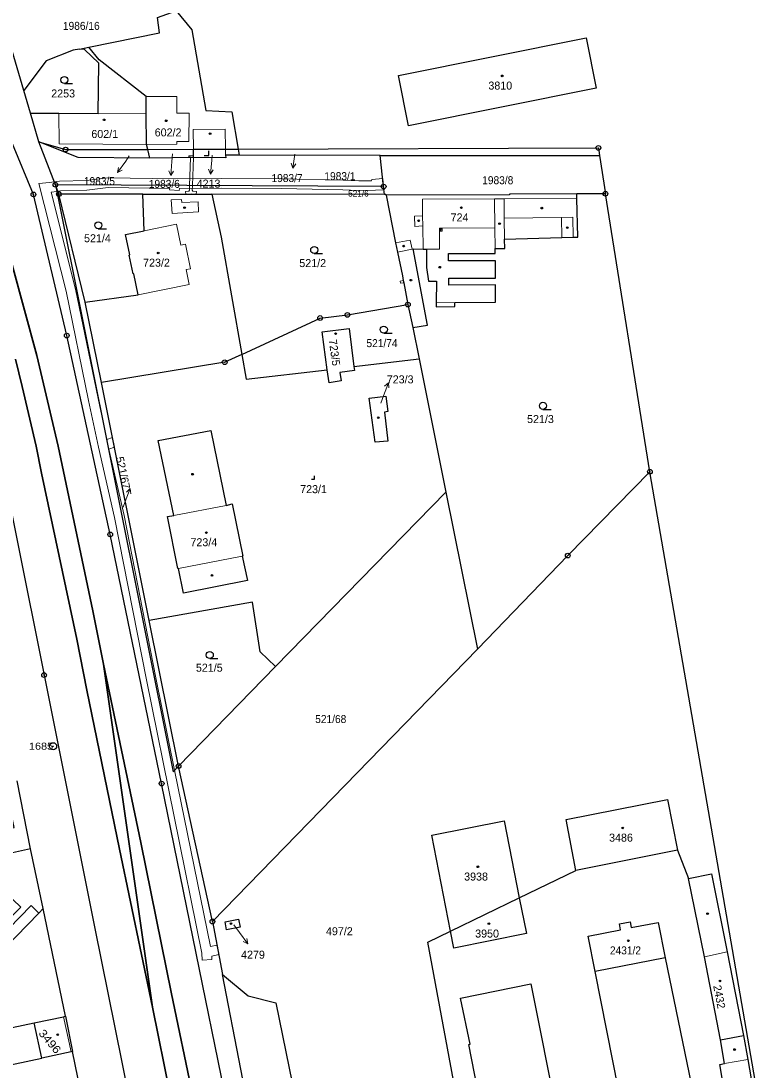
# Model space of a CAD drawing. Extents: x -679733 to -673243, y -1075091 to -1066557.
# Drawn here: x -675795.7 to -675641.2, y -1071743.4 to -1071520.5 of the extents above; entities that cross this region are included whole.
import ezdxf
from ezdxf.enums import TextEntityAlignment as Align

# ---------------------------------------------------------------- set-up
doc = ezdxf.new("R2010")
doc.units = 0
doc.header["$LTSCALE"] = 0.68
for name, color, linetype, lineweight in [('1', 7, 'Continuous', 25), ('13', 7, 'Continuous', 13), ('3', 7, 'Continuous', 25), ('4', 7, 'Continuous', 13), ('5', 7, 'Continuous', 25), ('6', 7, 'Continuous', 35), ('7', 7, 'Continuous', 13), ('8', 7, 'Continuous', 25)]:
    doc.layers.add(name, color=color, linetype=linetype, lineweight=lineweight)
doc.layers.add('2', color=7, linetype='Continuous')

msp = doc.modelspace()

# ---------------------------------------------------------------- linework, layer by layer
at = {"layer": '1'}
for p, q in [((-675762.66, -1071518.33), (-675759.37, -1071522.39)), ((-675783.25, -1071526.44), (-675781.27, -1071526.04)), ((-675783.51, -1071549.52), (-675791.86, -1071546.18)), ((-675768.73, -1071547.76), (-675759.03, -1071547.73)), ((-675768.3, -1071549.66), (-675768.73, -1071547.76)), ((-675759.02, -1071549.52), (-675759.03, -1071547.73)), ((-675749.53, -1071547.7), (-675749.31, -1071549.02)), ((-675719.35, -1071549.05), (-675672.74, -1071549.1)), ((-675672.74, -1071549.1), (-675671.49, -1071557.19)), ((-675787.58, -1071557.26), (-675788.35, -1071555.28)), ((-675769.8, -1071557.28), (-675787.58, -1071557.26)), ((-675769.8, -1071557.28), (-675755.1, -1071557.3)), ((-675712.42, -1071585.64), (-675711.09, -1071592.27)), ((-675724.94, -1071593.91), (-675711.09, -1071592.27)), ((-675705.37, -1071620.6), (-675741.58, -1071657.63)), ((-675762.16, -1071678.8), (-675741.58, -1071657.63)), ((-675754.98, -1071711.84), (-675762.16, -1071678.8)), ((-675793.62, -1071696.4), (-675796.44, -1071681.97)), ((-675656.2, -1071696.65), (-675677.79, -1071700.99)), ((-675704.4, -1071713.91), (-675689.79, -1071706.82)), ((-675658.79, -1071719.56), (-675673.68, -1071722.49)), ((-675786.2, -1071731.99), (-675784.68, -1071739.46)), ((-675647.05, -1071737.01), (-675642.14, -1071736.03))]:
    msp.add_line(p, q, dxfattribs=at)
for points in [[(-675781.27, -1071526.04), (-675766.22, -1071523), (-675766.64, -1071519.74), (-675762.66, -1071518.33)], [(-675734.17, -1071838.14), (-675745.07, -1071784.11), (-675765.77, -1071682.53), (-675776.69, -1071629.6), (-675785.92, -1071587.32), (-675793.01, -1071557.34), (-675797.45, -1071546.6), (-675804.16, -1071523.03)], [(-675788.35, -1071555.28), (-675791.86, -1071546.18), (-675793.66, -1071540.05), (-675795.08, -1071535.25), (-675798.6, -1071523.24), (-675804.16, -1071523.03)], [(-675759.37, -1071522.39), (-675756.39, -1071539.53), (-675750.86, -1071539.81), (-675749.53, -1071547.7)], [(-675783.25, -1071526.44), (-675784.6, -1071526.66), (-675790.31, -1071528.97), (-675795.08, -1071535.25)], [(-675793.66, -1071540.05), (-675787.59, -1071540.08), (-675779.29, -1071540.12), (-675779.13, -1071529.46), (-675782.14, -1071526.56), (-675783.25, -1071526.44)], [(-675769.07, -1071536.52), (-675779.07, -1071528.74), (-675781.27, -1071526.04)], [(-675768.73, -1071547.76), (-675768.97, -1071546.72), (-675769.04, -1071540.18), (-675769.07, -1071536.52)], [(-675791.86, -1071546.18), (-675786.19, -1071547.82), (-675768.73, -1071547.76)], [(-675759.03, -1071547.73), (-675752.2, -1071547.71), (-675749.53, -1071547.7)], [(-675749.53, -1071547.7), (-675673, -1071547.45), (-675672.74, -1071549.1)], [(-675749.31, -1071549.02), (-675752.18, -1071549.03), (-675752.17, -1071549.55), (-675759.02, -1071549.52), (-675768.3, -1071549.66), (-675783.51, -1071549.52)], [(-675718.61, -1071555.66), (-675719.35, -1071549.05), (-675749.31, -1071549.02)], [(-675814.99, -1071556.47), (-675814.98, -1071557.6), (-675808.08, -1071578.16), (-675802.06, -1071603.35), (-675790.75, -1071659.46), (-675779.94, -1071713.34), (-675771.38, -1071755.76), (-675762.14, -1071796.42), (-675752.49, -1071841.88)], [(-675718.42, -1071557.34), (-675718.61, -1071555.66), (-675788.35, -1071555.28)], [(-675788.35, -1071555.28), (-675763.35, -1071680.02), (-675762.16, -1071678.8), (-675768.39, -1071647.85), (-675778.56, -1071597.27), (-675781.99, -1071580.21), (-675787.58, -1071557.26)], [(-675781.99, -1071580.21), (-675770.74, -1071578.68), (-675771.69, -1071574.18), (-675771.84, -1071574.21), (-675772.68, -1071570.22), (-675772.53, -1071570.19), (-675773.45, -1071565.86), (-675769.47, -1071565.06), (-675769.8, -1071557.28)], [(-675755.1, -1071557.3), (-675753.14, -1071566.4), (-675748.76, -1071591.32)], [(-675718.1, -1071557.47), (-675718.13, -1071557.34), (-675718.42, -1071557.34), (-675755.1, -1071557.3)], [(-675677.57, -1071557.21), (-675691.9, -1071557.25), (-675691.9, -1071557.45), (-675718.1, -1071557.47)], [(-675718.1, -1071557.47), (-675716.06, -1071567.62), (-675715.66, -1071569.59), (-675714.63, -1071574.67), (-675714.45, -1071575.61), (-675714.35, -1071576.09), (-675713.47, -1071580.74), (-675712.42, -1071585.64)], [(-675712.42, -1071585.64), (-675709.28, -1071585.1), (-675712.37, -1071568.92), (-675710.25, -1071568.98), (-675709.53, -1071568.97), (-675709.48, -1071572.87), (-675709.08, -1071575.75), (-675707.4, -1071575.78), (-675707.44, -1071580.34), (-675707.44, -1071581.25), (-675703.5, -1071581.15), (-675703.51, -1071580.31), (-675694.85, -1071580.25), (-675694.86, -1071576.56), (-675704.73, -1071576.6), (-675704.76, -1071575.16), (-675694.87, -1071575.16), (-675694.88, -1071571.43), (-675704.82, -1071571.46), (-675704.85, -1071569.88), (-675694.89, -1071569.92), (-675694.89, -1071568.86), (-675692.88, -1071568.86), (-675692.91, -1071566.83), (-675680.73, -1071566.5), (-675678.38, -1071566.44), (-675677.34, -1071566.41), (-675677.54, -1071558.17), (-675677.57, -1071557.21)], [(-675662.06, -1071616.26), (-675671.49, -1071557.19), (-675677.57, -1071557.21)], [(-675748.76, -1071591.32), (-675732.1, -1071583.6), (-675726.31, -1071582.93), (-675713.47, -1071580.74)], [(-675730.58, -1071594.58), (-675731.66, -1071586.53), (-675725.95, -1071585.81), (-675724.94, -1071593.91)], [(-675748.76, -1071591.32), (-675752.38, -1071593), (-675778.56, -1071597.27)], [(-675748.76, -1071591.32), (-675747.83, -1071596.62), (-675730.58, -1071594.58)], [(-675711.09, -1071592.27), (-675705.37, -1071620.6), (-675698.68, -1071653.98)], [(-675724.94, -1071593.91), (-675724.83, -1071594.77), (-675727.89, -1071595.16), (-675727.66, -1071596.93), (-675730.21, -1071597.35), (-675730.58, -1071594.58)], [(-675662.06, -1071616.26), (-675679.49, -1071634.09), (-675698.68, -1071653.98), (-675754.98, -1071711.84), (-675752.81, -1071723.11)], [(-675635.65, -1071773.59), (-675634.89, -1071773.45), (-675662.06, -1071616.26)], [(-675741.58, -1071657.63), (-675744.81, -1071654.57), (-675746.47, -1071643.96), (-675768.39, -1071647.85)], [(-675793.62, -1071696.4), (-675797.49, -1071697.24), (-675798.53, -1071692.12), (-675797.11, -1071691.83), (-675797.78, -1071688.55), (-675799.2, -1071688.84), (-675799.95, -1071685.16), (-675810.38, -1071687.29), (-675810.92, -1071687.45), (-675811.29, -1071687.97), (-675810.91, -1071689.69), (-675810.4, -1071690.01), (-675809.84, -1071689.89), (-675807.89, -1071699.36), (-675803.38, -1071698.44), (-675803.02, -1071700.21), (-675802.88, -1071700.18), (-675802.42, -1071702.43), (-675795.65, -1071708.76), (-675799.17, -1071712.26), (-675798.23, -1071713.32), (-675800.74, -1071715.91)], [(-675677.79, -1071700.99), (-675679.83, -1071690.18), (-675658.34, -1071685.91), (-675656.2, -1071696.65), (-675653.86, -1071702.69)], [(-675704.4, -1071713.91), (-675708.4, -1071693.48), (-675693.02, -1071690.44), (-675689.79, -1071706.82), (-675677.79, -1071700.99)], [(-675799.07, -1071717.5), (-675791.87, -1071710.05), (-675790.93, -1071709.09), (-675793.62, -1071696.4)], [(-675653.86, -1071702.69), (-675648.96, -1071701.71), (-675645.66, -1071718.29), (-675642.14, -1071736.03)], [(-675647.05, -1071737.01), (-675650.46, -1071719.32), (-675653.86, -1071702.69)], [(-675689.79, -1071706.82), (-675688.29, -1071714.4), (-675703.69, -1071717.51), (-675704.4, -1071713.91)], [(-675792.86, -1071733.38), (-675786.64, -1071732.08), (-675786.2, -1071731.99), (-675790.93, -1071709.09)], [(-675673.68, -1071722.49), (-675675.16, -1071714.99), (-675668.29, -1071713.59), (-675668.53, -1071712.34), (-675666.27, -1071711.9), (-675666.03, -1071713.15), (-675660.32, -1071712.07), (-675658.79, -1071719.56)], [(-675721.83, -1071824.51), (-675692.03, -1071820.08), (-675690.85, -1071815.09), (-675709.19, -1071716.24), (-675704.4, -1071713.91)], [(-675658.79, -1071719.56), (-675646.87, -1071777.58), (-675647.49, -1071780.7), (-675661.65, -1071783.41), (-675662.51, -1071779.09), (-675673.68, -1071722.49)], [(-675732.57, -1071825.94), (-675741.19, -1071783.47), (-675752.81, -1071723.11)], [(-675752.81, -1071723.11), (-675747.42, -1071727.63), (-675741.52, -1071729.12), (-675735.89, -1071756.51), (-675726.24, -1071802.79), (-675721.83, -1071824.51)], [(-675812.49, -1071731.35), (-675807.31, -1071736.39), (-675792.86, -1071733.38)], [(-675810.37, -1071745.94), (-675809.26, -1071744.74), (-675791.2, -1071740.86), (-675792.86, -1071733.38)], [(-675638.59, -1071774.16), (-675641.67, -1071774.75), (-675647.2, -1071742.2), (-675646.18, -1071742.03), (-675647.05, -1071737.01)], [(-675642.14, -1071736.03), (-675641.25, -1071741.19), (-675635.65, -1071773.59)], [(-675798.61, -1071750.9), (-675783, -1071747.74), (-675784.68, -1071739.46)], [(-675784.68, -1071739.46), (-675784.97, -1071739.52), (-675791.2, -1071740.86)]]:
    msp.add_lwpolyline(points, dxfattribs=at)
for points in [[(-675673.45, -1071534.75), (-675713.3, -1071542.77), (-675715.46, -1071532.04), (-675675.61, -1071524.03)], [(-675717.75, -1071603.49), (-675718.45, -1071603.58), (-675717.69, -1071609.75), (-675720.43, -1071609.97), (-675721.67, -1071600.62), (-675718.16, -1071600.18)], [(-675755.33, -1071607.49), (-675752.03, -1071623.42), (-675750.78, -1071623.09), (-675748.49, -1071634.19), (-675748.64, -1071634.21), (-675747.55, -1071639.39), (-675761.11, -1071642.1), (-675762.16, -1071636.83), (-675762.3, -1071636.86), (-675764.52, -1071625.81), (-675763.19, -1071625.54), (-675766.48, -1071609.62)], [(-675751.97, -1071713.61), (-675752.3, -1071711.9), (-675749.43, -1071711.34), (-675749.09, -1071713.07)], [(-675684.56, -1071820.43), (-675691.41, -1071784.75), (-675700.54, -1071737.96), (-675700.25, -1071737.9), (-675702.26, -1071728.12), (-675687.31, -1071725.06), (-675676, -1071781.9), (-675669.12, -1071817.08)]]:
    msp.add_lwpolyline(points, close=True, dxfattribs=at)
at = {"layer": '13'}
for points in [[(-675759.65, -1071549.53), (-675759.84, -1071555.44), (-675759.87, -1071556.45), (-675760, -1071556.65), (-675760.69, -1071556.72), (-675760.63, -1071557.29), (-675759.52, -1071557.19), (-675758.46, -1071557.3), (-675758.38, -1071556.72), (-675759.13, -1071556.64), (-675759.27, -1071556.45), (-675759.23, -1071555.44), (-675759.02, -1071549.52)], [(-675760, -1071549.16), (-675759.99, -1071549.42), (-675759.65, -1071549.41), (-675759.65, -1071549.53), (-675759.02, -1071549.52), (-675759.17, -1071549.14)], [(-675755.41, -1071717.17), (-675763.01, -1071679.67), (-675766.98, -1071660.07), (-675773.76, -1071625.56), (-675776.99, -1071611.49), (-675775.79, -1071611.04), (-675776.2, -1071609), (-675777.42, -1071609.45), (-675779.25, -1071600.7), (-675784.05, -1071577.45), (-675789.26, -1071556.85), (-675788.07, -1071556.7), (-675787.81, -1071556.67), (-675787.28, -1071556.6), (-675781.63, -1071556.41), (-675777.11, -1071555.9), (-675764.06, -1071556.08), (-675764.08, -1071556.34), (-675762.03, -1071556.53), (-675761.99, -1071556.08), (-675752.99, -1071556), (-675740.34, -1071556.1), (-675727.29, -1071556.35), (-675723.93, -1071556.51), (-675720.32, -1071556.45), (-675718.53, -1071556.37), (-675718.61, -1071555.66), (-675718.8, -1071553.95), (-675721.09, -1071554.16), (-675721.16, -1071554.42), (-675723.89, -1071554.45), (-675727.23, -1071554.29), (-675740.32, -1071554.04), (-675752.99, -1071553.94), (-675762.93, -1071554.04), (-675777.21, -1071553.84), (-675781.77, -1071554.35), (-675787.44, -1071554.54), (-675788.58, -1071554.68), (-675789.63, -1071554.81), (-675791.86, -1071554.99), (-675786.05, -1071577.91), (-675781.28, -1071601.12), (-675779.22, -1071611.06), (-675775.78, -1071625.98), (-675769, -1071660.47), (-675757.22, -1071718.54), (-675757.15, -1071720.03), (-675755.09, -1071719.92), (-675755.13, -1071719.21), (-675753.63, -1071718.85), (-675754.02, -1071716.84)]]:
    msp.add_lwpolyline(points, close=True, dxfattribs=at)
at = {"layer": '3'}
for p, q in [((-675786.433, -1071533.77), (-675784.683, -1071533.77)), ((-675779.233, -1071564.64), (-675777.483, -1071564.64)), ((-675733.353, -1071569.89), (-675731.603, -1071569.89)), ((-675718.573, -1071586.81), (-675716.823, -1071586.81)), ((-675684.773, -1071603.01), (-675683.023, -1071603.01)), ((-675755.553, -1071655.96), (-675753.803, -1071655.96))]:
    msp.add_line(p, q, dxfattribs=at)
for points in [[(-675756.731, -1071549.04), (-675755.73, -1071549.04), (-675755.73, -1071548.04)], [(-675733.961, -1071617.84), (-675733.29, -1071617.84), (-675733.29, -1071617.17)]]:
    msp.add_lwpolyline(points, dxfattribs=at)
for centre in [(-675786.4329, -1071533.0198), (-675779.2329, -1071563.8898), (-675733.3529, -1071569.1398), (-675718.5729, -1071586.0598), (-675684.7729, -1071602.2598), (-675755.5529, -1071655.2098)]:
    msp.add_circle(centre, 0.75, dxfattribs=at)
at = {"layer": '4'}
for p, q in [((-675769.07, -1071536.52), (-675762.55, -1071536.51)), ((-675762.55, -1071536.51), (-675762.53, -1071540.04)), ((-675787.54, -1071546.58), (-675787.59, -1071540.08)), ((-675779.29, -1071540.12), (-675769.04, -1071540.18)), ((-675759.05, -1071543.52), (-675752.25, -1071543.5)), ((-675759.05, -1071543.52), (-675759.03, -1071547.73)), ((-675752.25, -1071543.5), (-675752.2, -1071547.71)), ((-675787.54, -1071546.58), (-675768.97, -1071546.72)), ((-675762.51, -1071546.68), (-675768.97, -1071546.72)), ((-675762.51, -1071546.06), (-675762.51, -1071546.68)), ((-675759.99, -1071546.06), (-675762.51, -1071546.06)), ((-675752.18, -1071549.03), (-675752.2, -1071547.71)), ((-675763.76, -1071558.51), (-675761.52, -1071558.43)), ((-675763.55, -1071561.36), (-675763.76, -1071558.51)), ((-675761.52, -1071558.43), (-675761.49, -1071559.03)), ((-675761.49, -1071559.03), (-675757.99, -1071558.91)), ((-675757.99, -1071558.91), (-675757.93, -1071561.02)), ((-675710.38, -1071558.34), (-675695.06, -1071558.25)), ((-675710.38, -1071558.34), (-675710.34, -1071561.87)), ((-675695.06, -1071558.25), (-675693.04, -1071558.24)), ((-675694.96, -1071564.45), (-675695.06, -1071558.25)), ((-675693.04, -1071558.24), (-675677.54, -1071558.17)), ((-675692.98, -1071562.4), (-675693.04, -1071558.24)), ((-675757.93, -1071561.02), (-675763.55, -1071561.36)), ((-675762.61, -1071563.68), (-675769.47, -1071565.06)), ((-675761.68, -1071568.1), (-675762.61, -1071563.68)), ((-675712.03, -1071561.94), (-675710.34, -1071561.87)), ((-675712.03, -1071561.94), (-675712.01, -1071564.12)), ((-675710.34, -1071561.87), (-675710.31, -1071564.03)), ((-675692.98, -1071562.4), (-675680.8, -1071562.24)), ((-675692.91, -1071566.83), (-675692.98, -1071562.4)), ((-675680.8, -1071562.24), (-675678.41, -1071562.2)), ((-675680.8, -1071562.24), (-675680.73, -1071566.5)), ((-675678.41, -1071562.2), (-675678.38, -1071566.44)), ((-675712.01, -1071564.12), (-675710.31, -1071564.03)), ((-675710.31, -1071564.03), (-675710.25, -1071568.98)), ((-675706.16, -1071565.18), (-675706.78, -1071565.19)), ((-675706.76, -1071568.99), (-675706.78, -1071565.19)), ((-675706.16, -1071564.51), (-675694.96, -1071564.45)), ((-675706.16, -1071564.51), (-675706.16, -1071565.18)), ((-675694.96, -1071564.45), (-675694.89, -1071568.86)), ((-675760.71, -1071567.89), (-675761.68, -1071568.1)), ((-675759.64, -1071573.13), (-675760.71, -1071567.89)), ((-675716.06, -1071567.62), (-675712.98, -1071567.05)), ((-675712.98, -1071567.05), (-675712.57, -1071568.96)), ((-675715.66, -1071569.59), (-675712.57, -1071568.96)), ((-675712.57, -1071568.96), (-675712.37, -1071568.92)), ((-675709.53, -1071568.97), (-675706.76, -1071568.99)), ((-675760.53, -1071573.3), (-675759.64, -1071573.13)), ((-675759.95, -1071576.49), (-675760.53, -1071573.3)), ((-675770.74, -1071578.68), (-675759.95, -1071576.49)), ((-675715.11, -1071575.75), (-675714.45, -1071575.61)), ((-675715.01, -1071576.23), (-675715.11, -1071575.75)), ((-675714.35, -1071576.09), (-675715.01, -1071576.23)), ((-675707.44, -1071580.34), (-675703.51, -1071580.31)), ((-675763.19, -1071625.54), (-675752.03, -1071623.42)), ((-675762.16, -1071636.83), (-675748.64, -1071634.21)), ((-675793.52, -1071708.45), (-675798.23, -1071713.32)), ((-675791.87, -1071710.05), (-675793.52, -1071708.45)), ((-675650.46, -1071719.32), (-675645.66, -1071718.29)), ((-675786.64, -1071732.08), (-675784.97, -1071739.52)), ((-675646.18, -1071742.03), (-675641.25, -1071741.19))]:
    msp.add_line(p, q, dxfattribs=at)
for points in [[(-675762.53, -1071540.04), (-675759.93, -1071540.05), (-675759.99, -1071546.06)], [(-675706.78, -1071565.19), (-675706.78, -1071564.52), (-675706.16, -1071564.51)]]:
    msp.add_lwpolyline(points, dxfattribs=at)
at = {"layer": '5'}
for centre in [(-675693.4168, -1071532.1492), (-675777.9968, -1071541.4892), (-675764.8068, -1071541.6892), (-675755.4768, -1071544.4292), (-675760.9068, -1071560.1392), (-675702.0968, -1071560.1592), (-675685.0168, -1071560.2492), (-675711.1668, -1071562.9392), (-675693.9868, -1071563.5392), (-675706.4868, -1071564.8492), (-675679.5968, -1071564.3892), (-675714.3468, -1071568.3192), (-675766.5068, -1071569.7792), (-675706.6868, -1071572.8092), (-675712.8268, -1071575.5592), (-675728.8068, -1071586.9192), (-675719.7468, -1071604.7892), (-675759.2068, -1071616.7892), (-675756.2668, -1071629.1992), (-675755.0568, -1071638.2992), (-675667.8168, -1071691.9592), (-675698.5868, -1071700.2192), (-675649.7968, -1071710.1592), (-675751.0268, -1071712.2792), (-675696.2568, -1071712.2892), (-675666.6468, -1071715.9392), (-675647.1668, -1071724.4692), (-675787.8568, -1071735.8892), (-675644.0668, -1071739.0492)]:
    msp.add_circle(centre, 0.175, dxfattribs=at)
at = {"layer": '6'}
for p, q in [((-675797.56, -1071572.28), (-675792.31, -1071591.6)), ((-675796.82, -1071592.32), (-675795.39, -1071598.12)), ((-675792.31, -1071591.6), (-675787.78, -1071610.85)), ((-675795.39, -1071598.12), (-675792.45, -1071610.82)), ((-675792.45, -1071610.82), (-675791.26, -1071616.55)), ((-675787.78, -1071610.85), (-675780.36, -1071645.85)), ((-675791.26, -1071616.55), (-675783.79, -1071651.86)), ((-675780.36, -1071645.85), (-675778.1, -1071657.17)), ((-675783.79, -1071651.86), (-675781.64, -1071662.68)), ((-675778.1, -1071657.17), (-675770.2, -1071695.05)), ((-675772.6, -1071695.85), (-675778.1, -1071657.17)), ((-675781.64, -1071662.68), (-675774.75, -1071696.47)), ((-675770.2, -1071695.05), (-675763.65, -1071727.18)), ((-675774.75, -1071696.47), (-675767.7, -1071730.01)), ((-675767.7, -1071730.01), (-675772.6, -1071695.85)), ((-675763.65, -1071727.18), (-675757.39, -1071757.34)), ((-675767.7, -1071730.01), (-675762.17, -1071757.3))]:
    msp.add_line(p, q, dxfattribs=at)
at = {"layer": '7'}
for p, q in [((-675775.121, -1071552.708), (-675774.137, -1071552.175)), ((-675763.852, -1071553.35), (-675763.265, -1071552.396)), ((-675755.402, -1071553.04), (-675754.815, -1071552.086)), ((-675737.898, -1071551.782), (-675737.262, -1071550.86)), ((-675717.585, -1071597.348), (-675718.411, -1071598.104)), ((-675772.445, -1071619.818), (-675773.271, -1071620.574)), ((-675747.444, -1071716.577), (-675747.647, -1071715.476))]:
    msp.add_line(p, q, dxfattribs=at)
for points in [[(-675772.64, -1071549.16), (-675773.4, -1071550.25), (-675775.121, -1071552.708), (-675774.957, -1071551.601)], [(-675763.44, -1071548.68), (-675763.59, -1071550.36), (-675763.852, -1071553.35), (-675764.263, -1071552.308)], [(-675755.04, -1071549.02), (-675755.14, -1071550.05), (-675755.402, -1071553.04), (-675755.813, -1071551.998)], [(-675737.48, -1071548.81), (-675737.898, -1071551.782), (-675738.254, -1071550.72)], [(-675719.24, -1071601.69), (-675718.66, -1071600.15), (-675717.585, -1071597.348), (-675717.476, -1071598.463)], [(-675773.95, -1071623.76), (-675773.52, -1071622.62), (-675772.445, -1071619.818), (-675772.336, -1071620.933)], [(-675750.47, -1071712.55), (-675749.25, -1071714.18), (-675747.444, -1071716.577), (-675748.447, -1071716.078)]]:
    msp.add_lwpolyline(points, dxfattribs=at)
at = {"layer": '8'}
for centre, radius in [((-675786.19, -1071547.8199), 0.5), ((-675786.19, -1071547.8199), 0.0303), ((-675673, -1071547.4499), 0.5), ((-675673, -1071547.4499), 0.0303), ((-675788.35, -1071555.2799), 0.5), ((-675793.01, -1071557.3399), 0.5), ((-675788.35, -1071555.2799), 0.0303), ((-675787.58, -1071557.2599), 0.5), ((-675718.61, -1071555.6599), 0.5), ((-675718.61, -1071555.6599), 0.0303), ((-675671.49, -1071557.1899), 0.5), ((-675793.01, -1071557.3399), 0.0303), ((-675787.58, -1071557.2599), 0.0303), ((-675671.49, -1071557.1899), 0.0303), ((-675713.47, -1071580.7399), 0.5), ((-675713.47, -1071580.7399), 0.0303), ((-675732.1, -1071583.5999), 0.5), ((-675732.1, -1071583.5999), 0.0303), ((-675726.31, -1071582.9299), 0.5), ((-675726.31, -1071582.9299), 0.0303), ((-675785.92, -1071587.3199), 0.5), ((-675785.92, -1071587.3199), 0.0303), ((-675752.38, -1071592.9999), 0.5), ((-675752.38, -1071592.9999), 0.0303), ((-675662.06, -1071616.2599), 0.5), ((-675662.06, -1071616.2599), 0.0303), ((-675776.69, -1071629.5999), 0.5), ((-675776.69, -1071629.5999), 0.0303), ((-675679.49, -1071634.0899), 0.5), ((-675679.49, -1071634.0899), 0.0303), ((-675790.75, -1071659.4599), 0.5), ((-675790.75, -1071659.4599), 0.0303), ((-675788.83, -1071674.5898), 0.75), ((-675788.83, -1071674.5898), 0.03), ((-675762.16, -1071678.7999), 0.5), ((-675762.16, -1071678.7999), 0.0303), ((-675765.77, -1071682.5299), 0.5), ((-675765.77, -1071682.5299), 0.0303), ((-675754.98, -1071711.8399), 0.5), ((-675754.98, -1071711.8399), 0.0303)]:
    msp.add_circle(centre, radius, dxfattribs=at)

# ---------------------------------------------------------------- texts
at = {"layer": '2', "width": 0.95}
for s, p in [('1986/16', (-675782.84, -1071522.37)), ('1983/1', (-675727.899, -1071554.31)), ('1983/6', (-675765.199, -1071555.943)), ('1983/7', (-675739.129, -1071554.713)), ('521/74', (-675718.959, -1071589.79)), ('521/68', (-675729.849, -1071669.67)), ('2431/2', (-675667.239, -1071718.83))]:
    msp.add_text(s, height=1.7, dxfattribs=at).set_placement(p, align=Align.CENTER)
at = {"layer": '2'}
for s, height, p in [('3810', 1.7, (-675693.83, -1071535.06)), ('2253', 1.7, (-675786.7, -1071536.729)), ('602/1', 1.7, (-675777.86, -1071545.34)), ('602/2', 1.7, (-675764.4, -1071545.009)), ('4213', 1.7, (-675755.81, -1071555.883)), ('521/6', 1.3, (-675723.969, -1071557.789)), ('724', 1.7, (-675702.489, -1071563.07)), ('521/4', 1.7, (-675779.41, -1071567.499)), ('723/2', 1.7, (-675766.87, -1071572.69)), ('521/2', 1.7, (-675733.68, -1071572.779)), ('521/3', 1.7, (-675685.3, -1071605.92)), ('723/1', 1.7, (-675733.5, -1071620.82)), ('723/4', 1.7, (-675756.81, -1071632.1)), ('521/5', 1.7, (-675755.65, -1071658.759)), ('3486', 1.7, (-675668.19, -1071694.87)), ('3938', 1.7, (-675698.98, -1071703.14)), ('497/2', 1.7, (-675728.02, -1071714.759)), ('3950', 1.7, (-675696.64, -1071715.249)), ('4279', 1.7, (-675746.37, -1071719.739))]:
    msp.add_text(s, height=height, dxfattribs=at).set_placement(p, align=Align.CENTER)
at = {"layer": '2', "width": 0.95}
msp.add_text('1983/5', height=1.7, dxfattribs=at).set_placement((-675775.69, -1071555.363), align=Align.RIGHT)
msp.add_text('1983/8', height=1.7, dxfattribs=at).set_placement((-675697.67, -1071555.17))
at = {"layer": '2'}
for s, rotation, p in [('723/5', 278, (-675729.8899, -1071591.0462)), ('2432', 281, (-675648.1226, -1071728.0203))]:
    msp.add_text(s, height=1.7, rotation=rotation, dxfattribs=at).set_placement(p, align=Align.CENTER)
msp.add_text('723/3', height=1.7, dxfattribs=at).set_placement((-675717.95, -1071597.489))
msp.add_text('521/67', height=1.7, rotation=282, dxfattribs=at).set_placement((-675775.541, -1071613.266))
at = {"layer": '2', "width": 1.15}
msp.add_text('3496', height=1.7, rotation=310, dxfattribs=at).set_placement((-675790.165, -1071737.8796), align=Align.CENTER)
at = {"layer": '8', "width": 1.15}
msp.add_text('1685', height=1.5, dxfattribs=at).set_placement((-675788.829, -1071675.34), align=Align.RIGHT)

doc.saveas('drawing.dxf')
